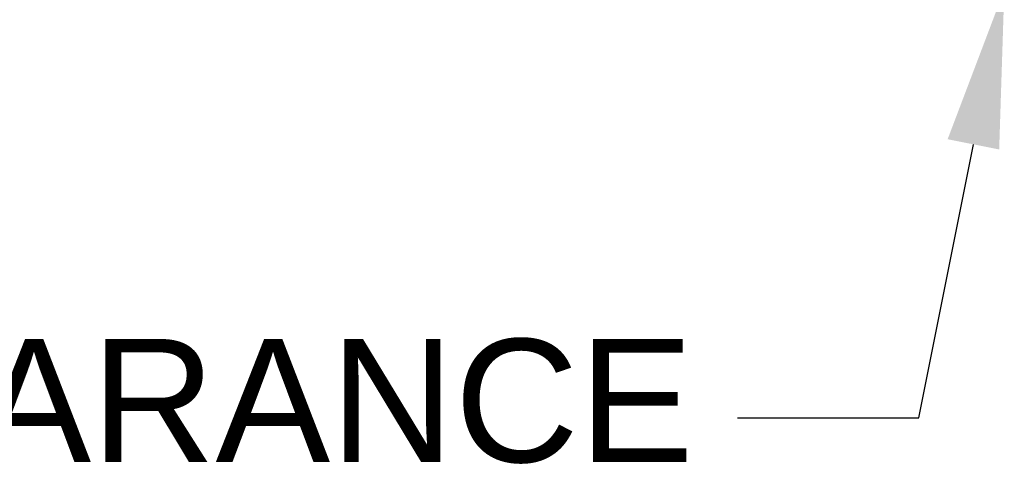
# Model space of a CAD drawing. Header units: inches. Extents: x 170 to 312, y 215 to 248.
# Tile 416 of 529: x 255.72 to 256.469, y 237.746 to 238.085. Entities that reach past the tile are written whole.
import ezdxf

# ---------------------------------------------------------------- set-up
doc = ezdxf.new("R2010")
doc.units = ezdxf.units.IN
doc.header["$LTSCALE"] = 0.25
doc.header["$MEASUREMENT"] = 0
doc.layers.add('ANNOTATIONS', color=1, linetype='Continuous')
doc.styles.add('ARIAL', font='arial.ttf', dxfattribs={"height": 0.09375})
doc.dimstyles.new('STANDARD$0', dxfattribs={"dimtxt": 0.09375, "dimasz": 0.09375, "dimexe": 0.03125, "dimexo": 0.046875, "dimgap": 0.09, "dimtad": 0, "dimtih": 1, "dimtoh": 1, "dimdec": 4, "dimzin": 0, "dimdsep": 46, "dimtxsty": 'ARIAL', "dimcen": 0.09, "dimadec": 0, "dimazin": 0, "dimtfac": 1, "dimtdec": 4, "dimtofl": 0, "dimtmove": 0, "dimatfit": 1, "dimfxl": 1, "dimtolj": 1, "dimtzin": 0, "dimarcsym": 0})

# ---------------------------------------------------------------- blocks, each defined once
blk = doc.blocks.new('*D94')
at = {"layer": 'ANNOTATIONS', "color": 0, "lineweight": -2, "transparency": 16777216}
for p, q in [((250.98447, 238.38695), (250.9845, 238.12444)), ((255.98493, 238.38753), (255.98496, 238.12502)), ((251.07825, 238.1557), (252.86839, 238.15591)), ((255.8912, 238.15626), (254.10106, 238.15605))]:
    blk.add_line(p, q, dxfattribs=at)
at = {"layer": 'ANNOTATIONS', "color": 0, "transparency": 16777216}
for points in [[(251.07825, 238.17132), (251.07825, 238.14007), (250.9845, 238.15569)], [(255.8912, 238.17188), (255.89121, 238.14063), (255.98495, 238.15627)]]:
    blk.add_solid(points, dxfattribs=at)
at = {"layer": 'defpoints', "color": 0, "transparency": 16777216}
for p in [(250.98447, 238.43383), (255.98492, 238.43441), (255.98495, 238.15627)]:
    blk.add_point(p, dxfattribs=at)
at = {"layer": 'ANNOTATIONS', "color": 0, "transparency": 16777216, "insert": (253.48473, 238.15598), "char_height": 0.09375, "attachment_point": 5, "style": 'ARIAL'}
blk.add_mtext('\\A1;OPENING WIDTH', dxfattribs=at)

msp = doc.modelspace()

# ---------------------------------------------------------------- linework, layer by layer
at = {"layer": 'ANNOTATIONS'}
for p, q in [((256.40389, 237.78175), (256.44548, 237.98995)), ((256.26586, 237.78175), (256.40389, 237.78175))]:
    msp.add_line(p, q, dxfattribs=at)
msp.add_trace([(256.46509, 237.98604), (256.42587, 237.99387), (256.46899, 238.10763)], dxfattribs=at)

# ---------------------------------------------------------------- texts
at = {"layer": 'ANNOTATIONS', "insert": (254.50081, 237.84175), "char_height": 0.09375, "width": 2.4520165, "attachment_point": 1, "style": 'ARIAL'}
msp.add_mtext('SWING GUIDE CLEARANCE', dxfattribs=at)

# ---------------------------------------------------------------- dimensions: what is measured, and where the dimension line sits
at = {"layer": 'ANNOTATIONS'}
dim = msp.add_aligned_dim(p1=(250.98447, 238.43383), p2=(255.98492, 238.43441), distance=-0.27814, text='OPENING WIDTH', dimstyle='STANDARD$0', dxfattribs=at)
dim.commit()
dim.dimension.update_dxf_attribs({"geometry": '*D94', "text_midpoint": (253.48473, 238.15598)})

doc.saveas('drawing.dxf')
